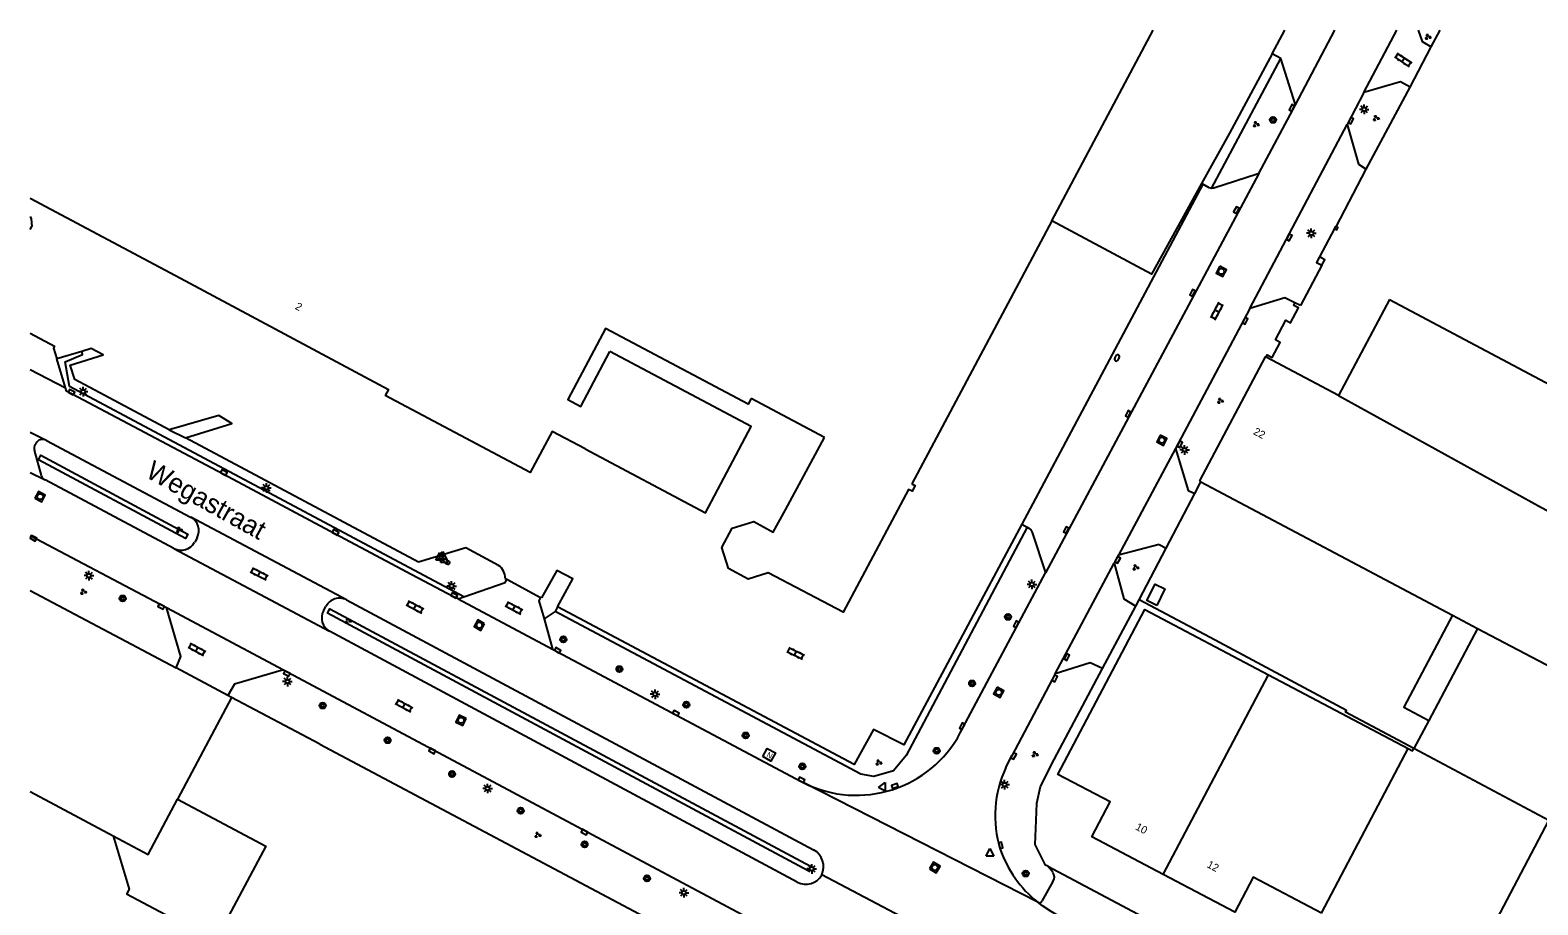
# Model space of a CAD drawing. Extents: x 135999 to 138000, y 396000 to 398501.
# Drawn here: x 136000 to 136196.7, y 398385.9 to 398500 of the extents above; entities that cross this region are included whole.
import ezdxf

# ---------------------------------------------------------------- set-up
doc = ezdxf.new("R2010")
doc.units = 0
for name, color, linetype in [('gg-afsc-hekwerk', 7, 'Continuous'), ('gg-afsc-muur', 7, 'Continuous'), ('gg-anno-huisnummerreeks BGT', 7, 'Continuous'), ('gg-anno-openbare ruimte label', 7, 'Continuous'), ('gg-bbg-bijgebouw', 7, 'Continuous'), ('gg-bbg-gedigitaliseerde bebouwing', 7, 'Continuous'), ('gg-bbg-hoofdgebouw', 7, 'Continuous'), ('gg-bbg-luifel en loopbrug', 7, 'Continuous'), ('gg-bbg-tussenscheiding', 7, 'Continuous'), ('gg-knt-bovenkant onderkant talud', 7, 'Continuous'), ('gg-knt-verharding', 7, 'Continuous'), ('gg-knt-verharding nz', 7, 'Continuous'), ('gt-grn-groengrens', 7, 'Continuous'), ('gt-grn-weggrens', 7, 'Continuous'), ('gt-symb-boom', 7, 'Continuous'), ('gt-symb-brandkraan', 7, 'Continuous'), ('gt-symb-groenvak', 7, 'Continuous'), ('gt-symb-klinker verharding', 7, 'Continuous'), ('gt-symb-kolk', 7, 'Continuous'), ('gt-symb-lichtmast', 7, 'Continuous'), ('gt-symb-nortonput', 7, 'Continuous'), ('gt-symb-rioolschacht', 7, 'Continuous'), ('gt-symb-waterafsluiter', 7, 'Continuous')]:
    doc.layers.add(name, color=color, linetype=linetype)

# ---------------------------------------------------------------- blocks, each defined once
blk = doc.blocks.new('gt0-GRVAK')
at = {"layer": 'gt-symb-groenvak'}
for p, q in [((-0.11, 0.19), (-0.23, 0.24)), ((-0.18, 0.15), (0.09, 0.15)), ((-0.09, 0.21), (-0.16, 0.32)), ((-0.05, 0.21), (-0.05, 0.39)), ((0, 0.21), (0.06, 0.32)), ((0.02, 0.19), (0.13, 0.24)), ((0.26, -0.05), (0.2, 0.06)), ((0.3, -0.05), (0.3, 0.13)), ((0.35, -0.05), (0.41, 0.06)), ((-0.24, -0.23), (-0.36, -0.18)), ((-0.32, -0.26), (-0.05, -0.26)), ((-0.23, -0.21), (-0.29, -0.1)), ((-0.18, -0.2), (-0.18, -0.02)), ((-0.14, -0.21), (-0.07, -0.1)), ((-0.12, -0.23), (0, -0.18)), ((0.24, -0.07), (0.12, -0.02)), ((0.17, -0.11), (0.44, -0.11)), ((0.37, -0.07), (0.49, -0.02))]:
    blk.add_line(p, q, dxfattribs=at)
blk = doc.blocks.new('gt0-KL1')
at = {"layer": 'gt-symb-klinker verharding'}
for p, q in [((-1.15, 0.3), (1.15, 0.3)), ((-1, -0.3), (-1, 0.3)), ((-0.5, 0.3), (-0.5, 0.45)), ((0, -0.3), (0, 0.3)), ((0.5, 0.3), (0.5, 0.45)), ((1, -0.3), (1, 0.3)), ((-1.15, -0.3), (1.15, -0.3)), ((-0.5, -0.45), (-0.5, -0.3)), ((0.5, -0.45), (0.5, -0.3))]:
    blk.add_line(p, q, dxfattribs=at)
blk = doc.blocks.new('gt0-BOOM')
at = {"layer": 'gt-symb-boom'}
for radius in [0.4, 0.2]:
    blk.add_circle((0, 0), radius, dxfattribs=at)
blk = doc.blocks.new('gt0-KOLK')
at = {"layer": 'gt-symb-kolk'}
blk.add_lwpolyline([(0, 0), (0.38, 0), (0.38, 0.4), (-0.38, 0.4), (-0.38, 0), (0, 0)], dxfattribs=at)
blk = doc.blocks.new('gt0-LMAST')
at = {"layer": 'gt-symb-lichtmast'}
for p, q in [((-0.18, 0.17), (-0.45, 0.44)), ((-0.01, 0.25), (-0.01, 0.62)), ((0.17, 0.17), (0.44, 0.44)), ((-0.26, 0), (-0.63, 0)), ((-0.18, -0.18), (-0.45, -0.45)), ((-0.01, -0.25), (-0.01, -0.63)), ((0.44, -0.45), (0.17, -0.18)), ((0.24, 0), (0.62, 0))]:
    blk.add_line(p, q, dxfattribs=at)
blk.add_circle((-0.01, 0), 0.25, dxfattribs=at)
blk = doc.blocks.new('gt0-BR')
at = {"layer": 'gt-symb-brandkraan'}
for centre, radius, start, end in [((-0.24, 0), 0.206, 107.5669, 252.4331), ((0.6, -2.66), 3, 106.892, 107.5669), ((0, -0.69), 0.938, 73.108, 106.892), ((-0.6, -2.66), 3, 72.4331, 73.108), ((0.24, 0), 0.206, 287.567, 72.4331), ((0.6, 2.66), 3, 252.4331, 253.108), ((0, 0.69), 0.938, 253.108, 286.8921), ((-0.6, 2.66), 3, 286.8921, 287.567)]:
    blk.add_arc(centre, radius, start, end, dxfattribs=at)
blk = doc.blocks.new('gt0-RS')
at = {"layer": 'gt-symb-rioolschacht'}
blk.add_lwpolyline([(-0.5, -0.5), (0.5, -0.5), (0.5, 0.5), (-0.5, 0.5)], close=True, dxfattribs=at)
blk.add_circle((0, 0), 0.375, dxfattribs=at)
blk = doc.blocks.new('gt0-NPUT')
at = {"layer": 'gt-symb-nortonput'}
blk.add_lwpolyline([(-0.57, -0.61), (-0.57, 0.59), (0.63, 0.59), (0.63, -0.61)], close=True, dxfattribs=at)
blk.add_text('N', height=0.7, dxfattribs=at).set_placement((-0.22, -0.38))
blk = doc.blocks.new('gt0-WAFSL')
at = {"layer": 'gt-symb-waterafsluiter'}
for p, q in [((-0.5, -0.33), (0, 0.67)), ((0, 0.67), (0.5, -0.33)), ((0.5, -0.33), (-0.5, -0.33))]:
    blk.add_line(p, q, dxfattribs=at)

msp = doc.modelspace()

# ---------------------------------------------------------------- linework, layer by layer
at = {"layer": 'gg-afsc-hekwerk'}
for p, q in [((136162.01, 398496.91), (136163.67, 398500)), ((136162.01, 398496.91), (136156.44, 398486.55)), ((136180.02, 398492.58), (136182.77, 398497.83)), ((136156.44, 398486.55), (136152.8, 398479.98)), ((136170.36, 398474.35), (136174.29, 398481.85)), ((136168.49, 398469.34), (136165.7, 398464.07)), ((136148.18, 398432.42), (136151.91, 398439.55)), ((136151.91, 398439.55), (136152.72, 398441.1)), ((136144.66, 398425.7), (136148.18, 398432.42)), ((136000, 398426.92), (136019.04, 398416.82)), ((136144.23, 398424.88), (136144.66, 398425.7)), ((136153.91, 398420.76), (136144.66, 398425.7)), ((136139.89, 398416.72), (136144.23, 398424.88)), ((136025.76, 398413.22), (136019.04, 398416.82)), ((136026.26, 398412.96), (136025.76, 398413.22))]:
    msp.add_line(p, q, dxfattribs=at)
for points in [[(136152.8, 398479.98), (136146.25, 398468.15), (136133.27, 398475.13)], [(136131.21, 398396.88), (136131.29, 398399.15), (136131.81, 398401.34), (136133.58, 398404.86), (136139.89, 398416.72)]]:
    msp.add_lwpolyline(points, dxfattribs=at)
at = {"layer": 'gg-afsc-muur'}
for p, q in [((136182.77, 398497.83), (136183.93, 398500)), ((136174.29, 398481.85), (136180.02, 398492.58)), ((136170.16, 398474.11), (136168.17, 398470.41)), ((136165.7, 398464.07), (136164.99, 398464.41))]:
    msp.add_line(p, q, dxfattribs=at)
for points in [[(136170.36, 398474.35), (136170.3, 398474.39), (136170.16, 398474.11)], [(136170.16, 398474.11), (136170.43, 398473.97), (136170.58, 398474.24), (136170.36, 398474.35)], [(136168.17, 398470.41), (136167.8, 398469.71), (136168.49, 398469.34)], [(136168.49, 398469.34), (136168.87, 398470.04), (136168.17, 398470.41)], [(136161.23, 398457.34), (136161.38, 398457.64), (136162.01, 398457.3), (136163.05, 398459.26), (136162.43, 398459.59), (136163.79, 398462.16), (136164.41, 398461.83), (136165.46, 398463.78), (136164.84, 398464.1), (136164.99, 398464.41)], [(136180.51, 398406.3), (136171.59, 398411.05), (136171.7, 398411.26), (136153.91, 398420.76)]]:
    msp.add_lwpolyline(points, dxfattribs=at)
at = {"layer": 'gg-bbg-bijgebouw'}
msp.add_lwpolyline([(136146.97, 398424.94), (136145.68, 398425.58), (136146.74, 398427.74), (136148.03, 398427.11), (136146.97, 398424.94)], dxfattribs=at)
at = {"layer": 'gg-bbg-gedigitaliseerde bebouwing'}
for p, q in [((136103.62, 398446.86), (136094.06, 398451.93)), ((136098.51, 398437.42), (136103.62, 398446.86))]:
    msp.add_line(p, q, dxfattribs=at)
msp.add_lwpolyline([(136072.37, 398445.4), (136088.09, 398437.05), (136094.06, 398448.29), (136075.61, 398458.09)], dxfattribs=at)
at = {"layer": 'gg-bbg-hoofdgebouw'}
for p, q in [((136133.27, 398475.13), (136146.5, 398500)), ((136000, 398478.08), (136019.57, 398467.66)), ((136133.27, 398475.13), (136115.02, 398440.81)), ((136177.34, 398464.87), (136170.67, 398452.34)), ((136177.34, 398464.87), (136235.31, 398434)), ((136170.67, 398452.34), (136161.23, 398457.34)), ((136152.72, 398441.1), (136185.53, 398423.7)), ((136185.53, 398423.7), (136188.8, 398421.96)), ((136188.8, 398421.96), (136182.45, 398409.96)), ((136161.54, 398415.89), (136179.77, 398406.28)), ((136026.26, 398412.96), (136019.2, 398399.67)), ((136037.76, 398406.86), (136026.26, 398412.96)), ((136182.45, 398409.96), (136180.51, 398406.3)), ((136037.76, 398406.86), (136083.62, 398382.52)), ((136000, 398400.69), (136010.79, 398394.92))]:
    msp.add_line(p, q, dxfattribs=at)
for points in [[(136019.57, 398467.66), (136046.73, 398453.14), (136046.29, 398452.32)], [(136094.06, 398451.93), (136093.64, 398451.21), (136075.04, 398461.09), (136070.14, 398451.82), (136071.81, 398450.92), (136075.61, 398458.09)], [(136152.72, 398441.1), (136152.56, 398441.19), (136161.13, 398457.39), (136161.23, 398457.34)], [(136072.37, 398445.4), (136068.1, 398447.65), (136065.19, 398442.28), (136046.29, 398452.32)], [(136115.02, 398440.81), (136115.43, 398440.61), (136115.03, 398439.85), (136114.57, 398440.08), (136106.03, 398424.08), (136096.28, 398429.23), (136093.65, 398428.39), (136091.09, 398429.78), (136090.23, 398432.5), (136091.58, 398435.05), (136094.37, 398435.89), (136096.92, 398434.5), (136098.51, 398437.42)], [(136147.8, 398389.85), (136138.48, 398394.77), (136140.88, 398399.33), (136134.06, 398402.92), (136145.39, 398424.41), (136161.54, 398415.89)], [(136179.77, 398406.28), (136180.34, 398405.98), (136180.51, 398406.3)], [(136019.2, 398399.67), (136030.72, 398393.55), (136024.13, 398381.14), (136012.54, 398387.29)], [(136010.79, 398394.92), (136012.9, 398387.95), (136012.54, 398387.29)], [(136168.43, 398384.8), (136159.52, 398389.49), (136157.12, 398384.93), (136147.8, 398389.85)]]:
    msp.add_lwpolyline(points, dxfattribs=at)
at = {"layer": 'gg-bbg-luifel en loopbrug'}
for points in [[(136185.53, 398423.7), (136179.17, 398411.7), (136182.45, 398409.96)], [(136010.79, 398394.92), (136015.36, 398392.48), (136019.2, 398399.67)]]:
    msp.add_lwpolyline(points, dxfattribs=at)
at = {"layer": 'gg-bbg-tussenscheiding'}
for p, q in [((136188.8, 398421.96), (136254.86, 398387.25)), ((136147.8, 398389.85), (136161.54, 398415.89)), ((136168.43, 398384.8), (136179.77, 398406.28)), ((136198.11, 398396.88), (136180.51, 398406.3)), ((136184.25, 398370.64), (136198.11, 398396.88))]:
    msp.add_line(p, q, dxfattribs=at)
msp.add_lwpolyline([(136170.67, 398452.34), (136197.13, 398437.71), (136228.51, 398421.11), (136264.81, 398402.6)], dxfattribs=at)
at = {"layer": 'gg-knt-bovenkant onderkant talud'}
msp.add_line((136000, 398474.01), (136000.21, 398474.38), dxfattribs=at)
msp.add_lwpolyline([(136000, 398475.7), (136000.12, 398475.37), (136000.21, 398474.38)], dxfattribs=at)
at = {"layer": 'gg-knt-verharding'}
for p, q in [((136163.15, 398496.32), (136162.01, 398496.91)), ((136165.05, 398490.28), (136163.15, 398496.32)), ((136173.99, 398491.86), (136171.79, 398487.7)), ((136160.28, 398481.29), (136165.05, 398490.28)), ((136160.28, 398481.29), (136160.06, 398481.22)), ((136152.96, 398479.89), (136129.35, 398435.54)), ((136159.11, 398463.69), (136149.42, 398445.42)), ((136006.71, 398458.1), (136003.45, 398457.13)), ((136004.58, 398453.33), (136003.45, 398457.13)), ((136001.44, 398441.92), (136000.55, 398445.2)), ((136000.64, 398445.95), (136000.74, 398446.11)), ((136001.98, 398446.54), (136002.09, 398446.48)), ((136002.09, 398446.48), (136020.91, 398436.49)), ((136050.65, 398430.61), (136020.25, 398446.8)), ((136018.73, 398432.38), (136001.92, 398441.33)), ((136020.91, 398436.49), (136020.95, 398436.47)), ((136129.35, 398435.54), (136130.05, 398435.16)), ((136000, 398434.07), (136017.78, 398424.68)), ((136021.75, 398433.79), (136021.44, 398433.21)), ((136147.29, 398432.89), (136141.98, 398431.5)), ((136147.29, 398432.89), (136148.18, 398432.42)), ((136062.17, 398428.36), (136061.94, 398428.49)), ((136121.32, 398408.33), (136132.42, 398429.22)), ((136041.24, 398425.68), (136102.19, 398393.08)), ((136055.8, 398425.82), (136056.57, 398426.09)), ((136066.68, 398425.95), (136066.57, 398426.01)), ((136038.25, 398424.27), (136038.57, 398424.83)), ((136100.06, 398388.84), (136039.05, 398421.58)), ((136067.02, 398423.2), (136068.14, 398419.23)), ((136068.14, 398419.23), (136100.58, 398401.99)), ((136033.01, 398416.54), (136092.88, 398384.66)), ((136133.72, 398416.05), (136128.11, 398405.41)), ((136127.27, 398403.81), (136128.11, 398405.41)), ((136100.58, 398401.99), (136100.91, 398401.81)), ((136132.73, 398390.93), (136146.59, 398383.6)), ((136133.38, 398390.14), (136132.73, 398390.93)), ((136132.01, 398386.36), (136133.42, 398388.95))]:
    msp.add_line(p, q, dxfattribs=at)
for points in [[(136181.06, 398500), (136181.56, 398498.52), (136182.77, 398497.83)], [(136180.02, 398492.58), (136178.74, 398493.24), (136173.99, 398491.86)], [(136171.79, 398487.7), (136173.26, 398482.51), (136174.29, 398481.85)], [(136160.06, 398481.22), (136154.42, 398479.38), (136154.1, 398479.34)], [(136154.1, 398479.34), (136153.8, 398479.44), (136152.96, 398479.89)], [(136164.99, 398464.41), (136163.68, 398465.07), (136159.11, 398463.69)], [(136000, 398460.49), (136003.17, 398458.77), (136003.04, 398458.52), (136003.45, 398457.13)], [(136018.11, 398447.86), (136005.79, 398454.42), (136005.18, 398456.29), (136009.51, 398457.63), (136007.93, 398458.46), (136006.71, 398458.1)], [(136049.77, 398428.96), (136039.71, 398434.31), (136025.16, 398442.1), (136004.7, 398452.91), (136004.58, 398453.33)], [(136020.25, 398446.8), (136026.27, 398448.7), (136024.59, 398449.73), (136018.11, 398447.86)], [(136149.42, 398445.42), (136151.05, 398439.97), (136151.91, 398439.55)], [(136129.35, 398435.54), (136113.94, 398406.76), (136110.02, 398408.77), (136107.49, 398404.21), (136068.77, 398424.77)], [(136130.05, 398435.16), (136130.26, 398435.05), (136130.54, 398434.81), (136130.72, 398434.48), (136132.42, 398429.22)], [(136061.08, 398430.16), (136056.83, 398432.49), (136050.65, 398430.61)], [(136141.98, 398431.5), (136141.68, 398431), (136141.41, 398430.46)], [(136068.77, 398424.77), (136070.78, 398428.43), (136068.67, 398429.51), (136066.68, 398425.95)], [(136141.41, 398430.46), (136142.65, 398425.82), (136144.23, 398424.88)], [(136055.8, 398425.82), (136055.19, 398426.08), (136049.77, 398428.96)], [(136056.57, 398426.09), (136061.94, 398427.96), (136062.17, 398428.36)], [(136062.17, 398428.36), (136062.18, 398428.4), (136066.57, 398426.01)], [(136066.57, 398426.01), (136066.36, 398425.54), (136067.02, 398423.2)], [(136019.04, 398416.82), (136019.65, 398418.31), (136017.78, 398424.68)], [(136033.01, 398416.54), (136026.62, 398414.7), (136025.76, 398413.22)], [(136139.89, 398416.72), (136138.27, 398417.49), (136133.72, 398416.05)]]:
    msp.add_lwpolyline(points, dxfattribs=at)
for centre, radius, start, end in [((136001.44, 398445.47), 0.93, 148.7253, 197.0993), ((136001.6, 398445.65), 0.971, 66.8223, 151.762), ((136002.38, 398442.2), 0.984, 196.3587, 241.9238), ((136020, 398434.72), 1.98, 331.8942, 61.3943), ((136019.67, 398434.17), 2.01, 242.2821, 331.5122), ((136060.08, 398428.59), 1.86, 357.0024, 57.7327), ((136040.32, 398423.95), 1.96, 62.036, 153.5171), ((136040, 398423.32), 1.99, 151.6327, 241.5037), ((136107.78, 398415.53), 15.34, 243.3987, 332.0102), ((136140.58, 398397.55), 14.71, 154.8264, 197.3109), ((136100.89, 398390.85), 2.59, 336.1306, 59.8042), ((136140.99, 398398.18), 15.3, 199.1009, 231.3058), ((136132.61, 398389.52), 0.987, 324.6068, 38.7626), ((136101.16, 398390.97), 2.4, 242.7375, 330.8257), ((136131.65, 398386.63), 0.453, 240.2126, 322.445)]:
    msp.add_arc(centre, radius, start, end, dxfattribs=at)
at = {"layer": 'gg-knt-verharding nz'}
for p, q in [((136165.05, 398490.28), (136170.17, 398500)), ((136173.99, 398491.86), (136178.29, 398500)), ((136159.11, 398463.69), (136171.79, 398487.7)), ((136160.28, 398481.29), (136132.42, 398429.22)), ((136000, 398455.73), (136004.58, 398453.33)), ((136000, 398447.54), (136001.98, 398446.54)), ((136149.42, 398445.42), (136141.98, 398431.5)), ((136000, 398442.29), (136001.92, 398441.33)), ((136041.24, 398425.68), (136020.95, 398436.47)), ((136018.73, 398432.38), (136039.05, 398421.58)), ((136133.72, 398416.05), (136141.41, 398430.46)), ((136055.8, 398425.82), (136068.14, 398419.23)), ((136017.78, 398424.68), (136033.01, 398416.54))]:
    msp.add_line(p, q, dxfattribs=at)
msp.add_lwpolyline([(136147.75, 398377.11), (136135.42, 398383.68), (136133.18, 398385.03), (136132.03, 398385.77), (136131.43, 398386.24)], dxfattribs=at)
at = {"layer": 'gt-grn-groengrens'}
for p, q in [((136154.1, 398479.34), (136163.15, 398496.32)), ((136152.96, 398479.89), (136152.8, 398479.98)), ((136018.11, 398447.86), (136020.25, 398446.8)), ((136068.46, 398424.17), (136067.02, 398423.2)), ((136068.77, 398424.77), (136068.46, 398424.17))]:
    msp.add_line(p, q, dxfattribs=at)
for points in [[(136056.57, 398426.09), (136005.12, 398453.52), (136004.54, 398456.74), (136006.8, 398457.68), (136006.71, 398458.1)], [(136001.2, 398444.22), (136001.37, 398444.54), (136020.56, 398434.26), (136020.25, 398433.68), (136001.06, 398443.96), (136001.2, 398444.22)], [(136130.05, 398435.16), (136114.28, 398405.39), (136112.63, 398403.36), (136110.04, 398402.62), (136108.36, 398402.96), (136068.46, 398424.17)], [(136038.9, 398424.19), (136039.07, 398424.51), (136101.8, 398390.93), (136101.49, 398390.35), (136038.76, 398423.94), (136038.9, 398424.19)], [(136132.73, 398390.93), (136132.45, 398391.07), (136131.11, 398393.76), (136131.21, 398396.88)]]:
    msp.add_lwpolyline(points, dxfattribs=at)
at = {"layer": 'gt-grn-weggrens'}
for p, q in [((136131.43, 398386.24), (136100.91, 398401.81)), ((136123.33, 398379.26), (136103.25, 398389.8))]:
    msp.add_line(p, q, dxfattribs=at)

# ---------------------------------------------------------------- block references
at = {"layer": 'gt-symb-boom'}
for p in [(136162.12, 398488.29), (136012.05, 398425.87), (136127.55, 398423.46), (136069.54, 398420.53), (136076.86, 398416.65), (136122.87, 398414.78), (136038.14, 398411.9), (136085.59, 398412.01), (136046.6, 398407.37), (136093.32, 398408), (136100.71, 398403.96), (136055.03, 398402.96), (136063.97, 398398.18), (136072.31, 398393.79), (136129.86, 398389.98), (136080.45, 398389.35)]:
    msp.add_blockref('gt0-BOOM', p, dxfattribs=at)
at = {"layer": 'gt-symb-boom', "rotation": -27.64114231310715}
msp.add_blockref('gt0-BOOM', (136118.25, 398406), dxfattribs=at)
at = {"layer": 'gt-symb-brandkraan'}
for p, rotation in [((136141.77, 398457.25), 62.10272896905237), ((136054.31, 398430.64), -28.290371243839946)]:
    msp.add_blockref('gt0-BR', p, dxfattribs=dict(at, rotation=rotation))
at = {"layer": 'gt-symb-groenvak'}
for p in [(136182.32, 398499.13), (136175.55, 398488.54), (136159.88, 398487.72), (136155.23, 398451.65), (136019.41, 398434.83), (136144.18, 398429.92), (136006.9, 398426.74), (136041.45, 398422.95), (136131.04, 398405.55), (136110.65, 398404.46), (136066.18, 398395.02)]:
    msp.add_blockref('gt0-GRVAK', p, dxfattribs=at)
at = {"layer": 'gt-symb-klinker verharding'}
for p, rotation in [((136179.09, 398496.12), -33.499400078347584), ((136154.81, 398463.34), 62.02527007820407), ((136029.86, 398429.08), -26.923625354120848), ((136050.19, 398424.77), -27.974729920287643), ((136063.11, 398424.64), -28.10282356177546), ((136021.73, 398419.22), -28.692787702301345), ((136099.84, 398418.71), -26.3086959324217), ((136048.76, 398411.88), -27.974729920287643)]:
    msp.add_blockref('gt0-KL1', p, dxfattribs=dict(at, rotation=rotation))
at = {"layer": 'gt-symb-kolk'}
for p, rotation in [((136164.76, 398489.77), 62.15337781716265), ((136172.09, 398488.29), -117.89727103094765), ((136157.52, 398476.43), 62.02527007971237), ((136164.07, 398473.06), -117.89727103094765), ((136151.79, 398465.64), 62.02527007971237), ((136158.32, 398462.18), -117.97472992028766), ((136005.26, 398452.6), -28.615031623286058), ((136143.4, 398449.85), 62.02527007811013), ((136150.13, 398445.89), 62.02527007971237), ((136025.16, 398442.1), -27.846622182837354), ((136000.5, 398433.89), 151.7186389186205), ((136039.71, 398434.31), -28.153346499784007), ((136135.32, 398434.7), 62.02527007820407), ((136141.68, 398431), -121.46487302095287), ((136055.19, 398426.08), -27.974729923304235), ((136017.17, 398425), 151.59064147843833), ((136128.8, 398422.41), 62.02527007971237), ((136068.7, 398418.92), -28.82083594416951), ((136135.4, 398418.12), 62.02527008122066), ((136033.56, 398416.24), 152.02527008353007), ((136133.46, 398415.53), -116.79556491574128), ((136084.13, 398410.74), -27.974729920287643), ((136121.74, 398409.11), 62.02527007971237), ((136052.53, 398406.15), 151.97468394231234), ((136128.11, 398405.41), -117.84662218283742), ((136100.5, 398402.04), -27.974729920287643), ((136112.84, 398401.21), 18.779117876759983), ((136072.39, 398395.57), 151.897176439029), ((136126.4, 398393.6), -74.44827510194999)]:
    msp.add_blockref('gt0-KOLK', p, dxfattribs=dict(at, rotation=rotation))
at = {"layer": 'gt-symb-lichtmast'}
for p in [(136174.02, 398489.67), (136167.13, 398473.5), (136006.9, 398452.85), (136150.59, 398445.25), (136030.81, 398440.29), (136007.65, 398428.84), (136054.97, 398427.49), (136130.67, 398427.7), (136033.55, 398415.03), (136081.51, 398413.38), (136127.12, 398401.58), (136059.66, 398401.08), (136101.95, 398390.59), (136085.27, 398387.48)]:
    msp.add_blockref('gt0-LMAST', p, dxfattribs=at)
at = {"layer": 'gt-symb-nortonput', "rotation": -28.82083594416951}
msp.add_blockref('gt0-NPUT', (136096.36, 398405.5), dxfattribs=at)
at = {"layer": 'gt-symb-rioolschacht'}
for p, rotation in [((136155.38, 398468.53), -117.64114231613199), ((136147.62, 398446.51), -116.18052151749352), ((136001.28, 398439.15), -27.846622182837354), ((136058.58, 398422.38), 149.61576270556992), ((136126.34, 398413.63), -117.97472992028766), ((136056.19, 398409.98), 154.84462756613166), ((136118, 398390.77), -29.332790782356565)]:
    msp.add_blockref('gt0-RS', p, dxfattribs=dict(at, rotation=rotation))
at = {"layer": 'gt-symb-waterafsluiter'}
for p in [(136053.41, 398431.17), (136053.8, 398431.32), (136053.99, 398430.88), (136125.19, 398392.58)]:
    msp.add_blockref('gt0-WAFSL', p, dxfattribs=at)
at = {"layer": 'gt-symb-waterafsluiter', "rotation": -27.897271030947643}
msp.add_blockref('gt0-WAFSL', (136111.23, 398401.26), dxfattribs=at)

# ---------------------------------------------------------------- texts
at = {"layer": 'gg-anno-huisnummerreeks BGT'}
for s, rotation, p in [('2', 331.9, (136034.46, 398463.67)), ('22', 332.1, (136159.46, 398447.34)), ('10', 332.2, (136144.08, 398395.77)), ('12', 332.2, (136153.41, 398390.85))]:
    msp.add_text(s, height=1, rotation=rotation, dxfattribs=at).set_placement(p)
at = {"layer": 'gg-anno-openbare ruimte label'}
msp.add_text('Wegastraat', height=2.5, rotation=330.9, dxfattribs=at).set_placement((136014.9, 398441.78))

doc.saveas('drawing.dxf')
